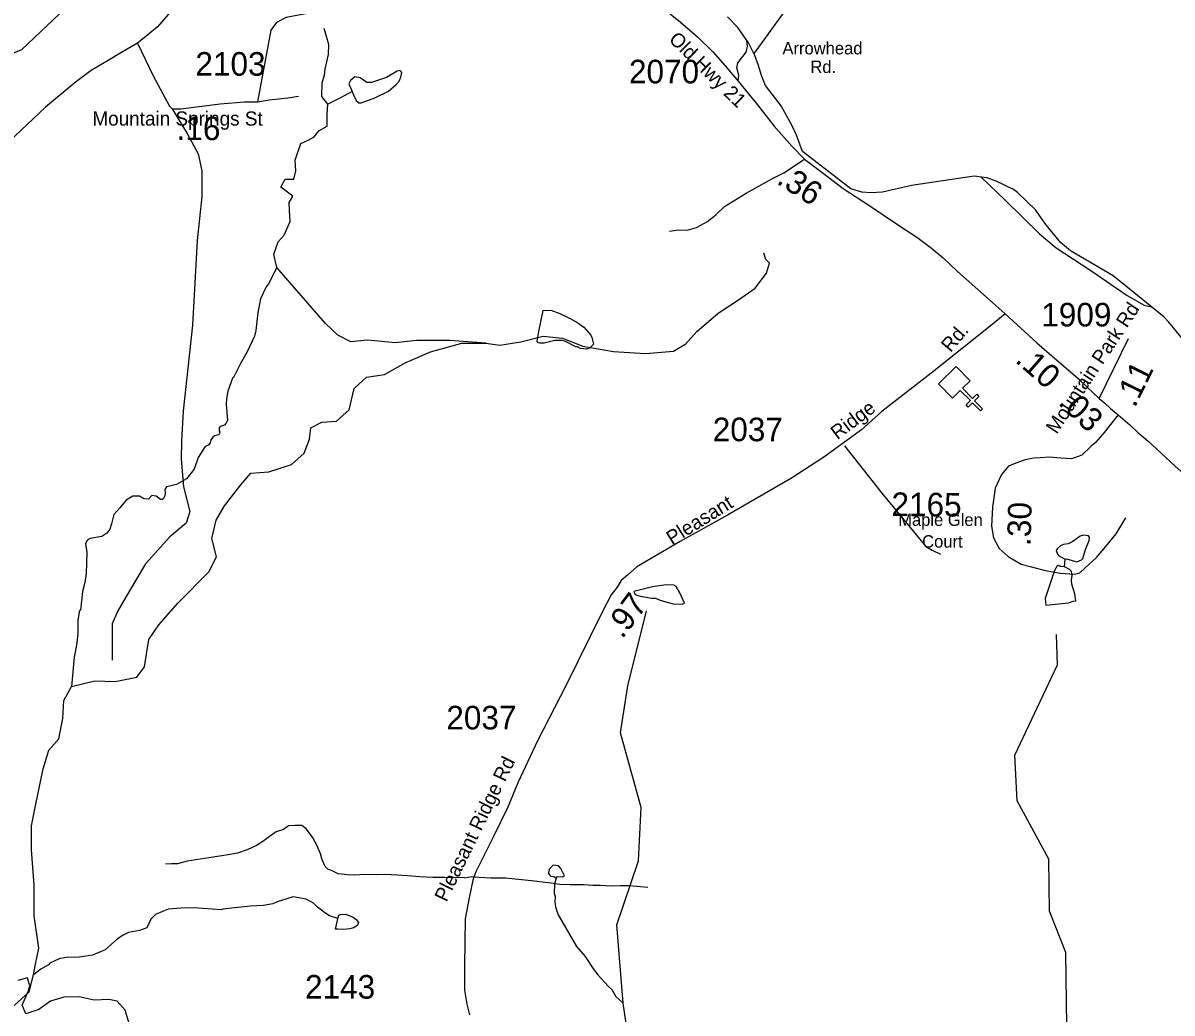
# Model space of a CAD drawing. Extents: x 1248224 to 1454986, y 825081 to 985870.
# Drawn here: x 1441138 to 1447230, y 941854 to 947102 of the extents above; entities that cross this region are included whole.
import ezdxf

# ---------------------------------------------------------------- set-up
doc = ezdxf.new("R2010")
doc.units = 0
for name, color, linetype in [('Exist Boundary Political CountyLine', 7, 'Continuous'), ('Exist Cultural Church CELL', 7, 'Continuous'), ('Exist Hydrographic Misc Water Feature', 7, 'Continuous'), ('Exist Road Non-System Type 51', 7, 'Continuous'), ('Exist Road Secondary Mileage Hundredths English Label', 7, 'Continuous'), ('Exist Road Secondary Type 51 Attributed', 7, 'Continuous'), ('Exist Road Secondary Type 51 Label', 7, 'Continuous'), ('Exist Road Secondary Type 51 Number Label', 7, 'Continuous')]:
    doc.layers.add(name, color=color, linetype=linetype)

msp = doc.modelspace()

# ---------------------------------------------------------------- linework, layer by layer
at = {"layer": 'Exist Boundary Political CountyLine'}
msp.add_lwpolyline([(1447294.6, 945417), (1447212.6, 945516.5), (1447185.6, 945544.5), (1446917.6, 945762.3), (1446691.5, 945894.5), (1446638.5, 945939), (1446555.5, 946040.7), (1446507.5, 946108.7), (1446410.5, 946203.5), (1446388.5, 946218.7), (1446294.5, 946264.6), (1446247.5, 946280.2), (1446180.5, 946289.9), (1445848.5, 946240.6), (1445694.5, 946205.5), (1445633.5, 946200.7), (1445585.5, 946205.1), (1445526.5, 946223), (1445270.5, 946420.8), (1445238.5, 946507.2), (1445216.5, 946556.1), (1445157.5, 946662.2), (1445074.5, 946770.2), (1445052.5, 946823.1), (1445036.5, 946875.8), (1445017.5, 946929.8), (1444983.5, 946997.3), (1444927.5, 947077.5), (1444872.5, 947133.9)], dxfattribs=at)
at = {"layer": 'Exist Cultural Church CELL'}
msp.add_lwpolyline([(1446159.2, 945205.5), (1446118.7, 945165.5), (1446172.1, 945111.2), (1446194.9, 945133.6), (1446206.1, 945122.2), (1446183.3, 945099.8), (1446225.4, 945056.9), (1446214, 945045.7), (1446171.8, 945088.6), (1446149, 945066.1), (1446137.8, 945077.5), (1446160.6, 945099.9), (1446107.3, 945154.2), (1446066.1, 945113.9), (1445991.4, 945189.8), (1446084.6, 945281.4)], close=True, dxfattribs=at)
at = {"layer": 'Exist Hydrographic Misc Water Feature'}
msp.add_line((1446659.7, 944218.4), (1446662.6, 944259.8), dxfattribs=at)
for points in [[(1437183.4, 945820.4), (1437331.4, 945741.8), (1437462.4, 945614.4), (1437611.4, 945568.7), (1437811.4, 945564.7), (1438217.5, 945408.7), (1438322.2, 945467.1), (1438460.5, 945469.5), (1438665.4, 945731.4), (1439011.4, 945924.6), (1439174.9, 946077.6), (1439221.4, 946022.1), (1439369.5, 945927.2), (1439536.5, 945940.3), (1440275.5, 946201.2), (1440385.5, 946264.6), (1440607.5, 946519.5), (1440770.5, 946785.3), (1440897.5, 946864.9), (1441132.5, 946961.9), (1441362.5, 947180.6), (1441637.4, 947624.7)], [(1443592.3, 945404), (1443400.1, 945418.8), (1443224, 945418.8), (1443113.3, 945406.2), (1442964.9, 945421.3), (1442876.9, 945411.2), (1442806.4, 945446.5), (1442741, 945509.4), (1442484.4, 945806), (1442468.1, 945875.8), (1442490.7, 945941.2), (1442523.4, 945976.5), (1442553.6, 946049.5), (1442551.1, 946107.4), (1442548.6, 946150.2), (1442568.7, 946182.9), (1442505.8, 946230.8), (1442528.4, 946273.6), (1442573.7, 946273.6), (1442583.8, 946318.9), (1442581.3, 946374.3), (1442611.5, 946462.4), (1442654.2, 946482.5), (1442681.9, 946497.6), (1442707.1, 946530.4), (1442749.8, 946555.5), (1442749.8, 946618.5), (1442754.3, 946671.5), (1442722.1, 946712.6), (1442724.6, 946785.6), (1442737.1, 946825.8), (1442739.7, 946856.1), (1442757.3, 946934.1), (1442759.8, 946987), (1442734.6, 947072.6)], [(1442882.7, 946739.1), (1442888.3, 946725.1), (1442903.7, 946690.9), (1442917.6, 946678.6), (1442931.5, 946678.4), (1443004, 946705), (1443076.6, 946739.8), (1443117.2, 946775), (1443131.5, 946792.8), (1443141.9, 946814.6), (1443146.3, 946838.5), (1443140.5, 946846.6), (1443133.8, 946849.5), (1443122.4, 946847), (1443065.8, 946812), (1442985.3, 946785.4), (1442961.3, 946785.8), (1442925.8, 946810.5), (1442897.9, 946817.1), (1442873.6, 946797.5), (1442865.3, 946779.6), (1442882.7, 946739.1)], [(1442882.7, 946739.1), (1442824, 946706.4), (1442754.3, 946671.5)], [(1443592.3, 945404), (1443666.6, 945393.2), (1443777.3, 945410.9), (1443895.5, 945441.1), (1443998.6, 945431), (1444106.8, 945388.2), (1444267.8, 945360.5), (1444438.9, 945350.4), (1444587.3, 945363), (1444652.7, 945400.8), (1444710.6, 945466.2), (1444823.8, 945564.4), (1444932, 945634.9), (1445020, 945695.3), (1445080.4, 945775.9), (1445095.5, 945828.8), (1445075.4, 945848.9), (1445065.3, 945881.6)], [(1442484.4, 945806), (1442438.9, 945718.7), (1442426.7, 945703), (1442397.6, 945639.5), (1442382.3, 945567.7), (1442372.6, 945471.8), (1442366.1, 945441.9), (1442326.3, 945359.1), (1442288.9, 945292.6), (1442254.3, 945221.9), (1442248.8, 945218.7), (1442223.1, 945150.4), (1442216.4, 945110.4), (1442215.9, 945080.5), (1442222.3, 944994.3), (1442214.1, 944978.5), (1442205.9, 944970.6), (1442183.8, 944963), (1442177.6, 944955.1), (1442177.4, 944939.1), (1442181.3, 944933.1), (1442177, 944919.1), (1442155, 944913.5), (1442146.9, 944907.6), (1442134.6, 944891.9), (1442130.3, 944876), (1442124.2, 944868.1), (1442118.1, 944862.1), (1442103.9, 944856.4), (1442066, 944798.8), (1442045.9, 944737.3), (1442005, 944686.1), (1441952.5, 944655), (1441898.3, 944644), (1441890, 944628.2), (1441891.8, 944612.1), (1441889.4, 944596.2), (1441883.2, 944582.2), (1441875.1, 944576.4), (1441867.1, 944576.6), (1441843.4, 944593), (1441821.5, 944597.4), (1441803.1, 944577.7), (1441779.2, 944580.2), (1441755.4, 944594.5), (1441719.4, 944593.2), (1441685, 944571.9), (1441651.7, 944532.5), (1441619.4, 944495.9), (1441607.9, 944447.1), (1441598.2, 944419.4), (1441583.2, 944398.5), (1441556.4, 944380.5), (1441494, 944369.7), (1441478, 944359.3), (1441469.1, 944343.6), (1441476.3, 944295.5), (1441472.4, 944183.5), (1441465.5, 944135.6), (1441452.7, 944087.8), (1441442.9, 943989.9), (1441437, 943988), (1441428.1, 943936.2), (1441427.9, 943863.4), (1441421.7, 943804.2), (1441408.7, 943740.4), (1441395.1, 943584.1)], [(1443872.9, 945466.3), (1443895.5, 945578.1), (1443936.5, 945579.5), (1443984.1, 945562.6), (1444039.7, 945535.6), (1444079.3, 945512.9), (1444110.9, 945490.3), (1444148.2, 945447.5), (1444153.9, 945435.4), (1444161.9, 945400.2)], [(1444161.9, 945400.2), (1444140.9, 945377.6), (1444124.8, 945372), (1444092.9, 945376.5), (1444077, 945384.8), (1444069, 945385), (1444013.6, 945414), (1443997.7, 945418.3), (1443957.7, 945419), (1443901.4, 945404.1), (1443877.4, 945404.5), (1443869.4, 945406.6), (1443863.6, 945412.7), (1443872.9, 945466.3)], [(1441090.8, 941894.2), (1441171.3, 941967.2), (1441193.3, 942057.4), (1441204, 942113.2), (1441221.7, 942198.8), (1441196.5, 942370), (1441196.5, 942531.1), (1441183.9, 942719.9), (1441183.9, 942845.8), (1441206.6, 942961.6), (1441244.2, 943148.5), (1441274.4, 943246.7), (1441327.2, 943307.1), (1441349.8, 943415.4), (1441354.9, 943511.1), (1441395.1, 943584.1), (1441518.4, 943614.3), (1441626.6, 943611.8), (1441742.3, 943634.4), (1441782.5, 943689.8), (1441805.2, 943833.3), (1441858, 943911.4), (1441958.7, 944027.2), (1442123.8, 944192.2), (1442164.1, 944272.8), (1442138.9, 944368.5), (1442161.6, 944466.7), (1442206.8, 944542.2), (1442292.4, 944653), (1442345.2, 944715.9), (1442440.8, 944723.4), (1442560.8, 944762), (1442628.8, 944822.5), (1442656.4, 944895.5), (1442664, 944955.9), (1442721.8, 944986.1), (1442799.8, 944991.1), (1442867.8, 945051.6), (1442892.9, 945164.8), (1442958.3, 945225.3), (1443053.9, 945237.9), (1443164.6, 945300.8), (1443298, 945358.7), (1443464, 945404), (1443592.3, 945404)], [(1446662.6, 944259.8), (1446669.5, 944261.1), (1446725.3, 944246.1), (1446749.5, 944255.7), (1446757.6, 944263.5), (1446770.4, 944311.3), (1446791.2, 944358.9), (1446791.5, 944374.9), (1446787.6, 944383), (1446759.7, 944387.5), (1446743.6, 944381.9), (1446703.1, 944352.6), (1446678.9, 944341), (1446654.8, 944337.4), (1446638.7, 944329.7), (1446622.4, 944316), (1446616.3, 944306.1), (1446621.9, 944286), (1446629.8, 944277.8), (1446662.6, 944259.8)], [(1446659.7, 944218.4), (1446636.8, 944221.6), (1446628.9, 944225.8), (1446620.9, 944224), (1446606.5, 944200.2), (1446557.9, 944051), (1446560.6, 944015.6)], [(1446560.6, 944015.6), (1446681.5, 944028.8), (1446705.6, 944036.4), (1446719.6, 944039.2), (1446717.9, 944050.1), (1446714.3, 944076.2), (1446699.2, 944126.5), (1446697.6, 944148.5), (1446700, 944172.5), (1446696.4, 944194.6), (1446684.6, 944206.8), (1446659.7, 944218.4)], [(1444469.3, 944052.9), (1444490, 944052.6), (1444521.8, 944040.1), (1444585.5, 944022.8), (1444633.4, 944022), (1444645.6, 944025.8), (1444637.7, 944041.9), (1444620.5, 944082.2), (1444601, 944114.6), (1444589.1, 944122.8), (1444547.2, 944123.6), (1444475, 944112.9), (1444376.6, 944087.9), (1444383, 944073), (1444402.2, 944066.2), (1444469.3, 944052.9)], [(1445789.6, 938637.5), (1445757.5, 938674.2), (1445718.6, 938806.4), (1445579.6, 938976.7), (1445307.6, 939106.9), (1445201.5, 939233.8), (1445129.6, 939419.1), (1444911.6, 939741.9), (1444807.5, 940016.5), (1444666.6, 940879.4), (1444646.6, 941145.8), (1444584.5, 941357.1), (1444341.6, 941762.6), (1444320.7, 941906.4), (1444286.5, 942321.9), (1444401.5, 942660.9), (1444414.6, 942943), (1444305.6, 943339.1), (1444344.5, 943588), (1444443.6, 943986.4)], [(1446425.6, 940862.3), (1446605.5, 941132.6), (1446677.6, 941397.1), (1446667.6, 942175.3), (1446580.5, 942393.7), (1446577.5, 942669.5), (1446408.6, 942978.3), (1446396.6, 943221.5), (1446622.6, 943699.5), (1446617.5, 943860.5)], [(1443964.3, 942569.3), (1443972.5, 942577.2), (1443996.4, 942576.8), (1444008.6, 942581.4), (1444002.7, 942592.7), (1443989.2, 942620.9), (1443977.4, 942635.2), (1443949.5, 942637.6), (1443927.1, 942616.1), (1443924.7, 942594), (1443928.6, 942586), (1443936.5, 942579.9), (1443952.5, 942577.5), (1443964.3, 942569.3)], [(1443964.3, 942569.3), (1443955.7, 942537.4), (1443954.9, 942489.5), (1443958.6, 942473.4), (1443958.1, 942441.4), (1443961.7, 942417.3), (1443974.9, 942375), (1444072.3, 942207.5), (1444118.5, 942153.7), (1444165.8, 942081.4), (1444187.4, 942055.1), (1444240.4, 941996), (1444260, 941979.6), (1444281.4, 941941.3), (1444320.7, 941906.4)], [(1442806.7, 942355.6), (1442763.3, 942369.6), (1442743.7, 942381.9), (1442699.2, 942415.8), (1442678.1, 942436.7), (1442638.4, 942457.4), (1442570.6, 942470.6), (1442486.1, 942444.1), (1442461.9, 942432.6), (1442413.8, 942423.4), (1442341.8, 942420.8), (1442197.5, 942405.4), (1442189.4, 942401.5), (1442046, 942412.5), (1441973.9, 942410.5), (1441907.5, 942404.6), (1441840.9, 942375.8), (1441830.9, 942368), (1441816.5, 942352.3), (1441793.8, 942306.7), (1441755.5, 942291.3), (1441697.3, 942280.4), (1441669.1, 942266.9), (1441638.8, 942247.4), (1441573.8, 942188.5), (1441506.4, 942161.1), (1441437.1, 942151), (1441367.1, 942148.3), (1441328.9, 942141), (1441280.5, 942117.8), (1441272.4, 942110), (1441232, 942086.7), (1441193.3, 942057.4)], [(1442806.7, 942355.6), (1442812.9, 942372.2), (1442818.9, 942376.1), (1442849, 942377.5), (1442888.8, 942362.7), (1442904.5, 942350.4), (1442916.2, 942334.2), (1442912, 942320.3), (1442891.7, 942306.7), (1442871.6, 942301), (1442839.6, 942297.6), (1442807.7, 942298.2), (1442795.1, 942298.1), (1442800.1, 942322.3), (1442806.7, 942355.6)]]:
    msp.add_lwpolyline(points, dxfattribs=at)
at = {"layer": 'Exist Road Non-System Type 51'}
for points in [[(1442963.6, 947786.9), (1442993.7, 947754.5), (1443097.3, 947475.6), (1443124.9, 947358.1), (1443127.2, 947302.7), (1443104.2, 947268.2), (1443025.9, 947235.9), (1442880.8, 947196.7), (1442533, 947129.9), (1442482.4, 947104.5), (1442452.4, 947063), (1442381.9, 946684.3)], [(1442381.9, 946684.3), (1442443.6, 946694.9), (1442541.6, 946704.7), (1442597.9, 946714.5)], [(1441929.2, 946646.5), (1442007.5, 946515.9), (1442066.3, 946408.1), (1442085.9, 946317.3), (1442085.9, 946182.5), (1442061.4, 945949.6), (1442036.9, 945500.9), (1441987.9, 945043.6), (1441978.1, 944886.7), (1441975.9, 944789.7), (1441988.1, 944642.5), (1442022.4, 944512.6), (1442002.8, 944451.3), (1441917.1, 944377.7), (1441787.2, 944235.5), (1441684.3, 944061.4), (1441638.1, 943981.6), (1441611.2, 943917.8), (1441611.2, 943824.7), (1441611.2, 943724.1)], [(1444565.7, 945998.6), (1444612.3, 946005.9), (1444658.8, 946003.5), (1444707.8, 946018.2), (1444766.6, 946050.1), (1444810.7, 946084.4), (1444857.3, 946128.5), (1444972.5, 946199.6), (1445112.1, 946278.1), (1445170.9, 946307.5), (1445281.6, 946379)], [(1446218.7, 946284.4), (1446346, 946162.3), (1446526.5, 945985), (1446614.7, 945910.6), (1446799, 945789.2), (1446991.7, 945657.6), (1447081.4, 945606.4), (1447121.5, 945596.6)], [(1445493.7, 944860.9), (1445691.7, 944609.6), (1445924.4, 944326.1), (1445958.9, 944307.7), (1446002.7, 944287)], [(1443478.6, 942570), (1443374.5, 942571.9), (1443310.4, 942573.2), (1443242.6, 942576.6), (1443176.6, 942581.9), (1443122.5, 942584.8), (1443058.5, 942588.2), (1443012.5, 942587), (1442950.5, 942588.3), (1442896.4, 942585.4), (1442856.4, 942586.2), (1442808.4, 942592.9), (1442780.8, 942605.4), (1442754.9, 942615.9), (1442739.3, 942630.4), (1442724.1, 942666.6), (1442714.6, 942698.9), (1442695.4, 942743.3), (1442672.4, 942785.9), (1442639.2, 942830.6), (1442615.6, 942848.9), (1442581.6, 942847.7), (1442545.5, 942846.4), (1442519, 942826.9), (1442480.9, 942815.5), (1442438.1, 942784.4), (1442409.7, 942762.8), (1442375.2, 942741.5), (1442326.7, 942718.5), (1442274.4, 942701.5), (1442226.2, 942692.5), (1442123.7, 942676.3), (1442077.6, 942669.2), (1442009.2, 942658.7), (1441957, 942645.8), (1441925, 942644.5), (1441892.9, 942643)], [(1443478.6, 942570), (1443516.7, 942577.3), (1443556.6, 942574.4), (1443620.7, 942571.2), (1443696.7, 942571.6), (1443764.5, 942564.4), (1443834.5, 942557.1), (1443936.3, 942544.8), (1443982.2, 942538), (1444038.4, 942534.9), (1444110.2, 942535.6), (1444158.4, 942532.7), (1444198.4, 942531.9), (1444258.3, 942528.7), (1444306.3, 942529.7), (1444352.6, 942530.8), (1444450.4, 942521)], [(1442248.4, 941499.6), (1442187.4, 941537.6), (1442028.9, 941615.7), (1441850.3, 941701.3), (1441742.1, 941754.2), (1441706.9, 941781.9), (1441679.2, 941870), (1441636.5, 941917.8), (1441593.7, 941925.4), (1441515.7, 941922.8), (1441435.2, 941940.5), (1441354.7, 941937.9), (1441284.2, 941917.8), (1441221.4, 941872.5), (1441153.4, 941849.8), (1441133.3, 941895.1), (1441166, 941968.2), (1441173.6, 941998.4), (1441161, 942041.2), (1441110.7, 942026.1)]]:
    msp.add_lwpolyline(points, dxfattribs=at)
at = {"layer": 'Exist Road Secondary Type 51 Attributed'}
for points in [[(1443070.6, 947942.5), (1443356.9, 947838.2), (1443631.3, 947736.5), (1443936.9, 947610.3), (1444064.9, 947540.3), (1444151.5, 947486.7), (1444301.9, 947370.5), (1444515.6, 947193.6), (1444522.7, 947187.5), (1444624, 947105.6), (1444713.4, 947028.6), (1444794.5, 946949.5), (1444861, 946874.7), (1444928.9, 946793)], [(1441930.4, 947173.5), (1441851.2, 947081.6), (1441799, 947038.8), (1441744.8, 946994)], [(1441744.8, 946994), (1441657, 946943.3), (1441589.9, 946903), (1441499.1, 946849.4), (1441414.7, 946786.1), (1441256.8, 946654.9), (1441063.2, 946471.6), (1440858.5, 946304.4), (1440603.8, 946077.9), (1440469.8, 945958.7), (1440410.2, 945908), (1440356.6, 945854.3), (1440284, 945780.8), (1440251.2, 945740.5), (1440218.5, 945695.8), (1440194.7, 945649.6), (1440147, 945564.6), (1439959.6, 945191.6), (1439880.7, 945023.2), (1439788.4, 944842.9), (1439700.5, 944681.9), (1439648.8, 944607.3)], [(1441744.8, 946994), (1441827.9, 946820.9), (1441915, 946660.8), (1441929.2, 946646.5), (1441975.1, 946646.5), (1442182.6, 946673.5), (1442312.5, 946683), (1442381.9, 946684.3)], [(1444928.9, 946793), (1444933.7, 946824.7), (1444923.3, 946864.2), (1444927.5, 946891.3), (1444954.5, 946924.6), (1444971.2, 946947.5), (1444979.5, 946976.6), (1444976, 947008.1)], [(1444928.9, 946793), (1444968.3, 946744.9), (1445025.1, 946677.5), (1445120.2, 946554), (1445214.3, 946449.3), (1445281.6, 946379), (1445365.3, 946316.2), (1445486.1, 946223.9), (1445622.1, 946135.6), (1445774.2, 946034.4), (1445877.4, 945965.6), (1445955.1, 945908.8), (1446016.4, 945856.4), (1446092.6, 945784.6), (1446246.5, 945648.5), (1446344.9, 945559.6)], [(1446344.9, 945559.6), (1446265, 945495.4), (1445969, 945257.6), (1445691, 945042.2), (1445583.8, 944945.5), (1445383.5, 944800.4), (1445211.6, 944689.7), (1444872.8, 944492.9), (1444621.7, 944353.8), (1444392.1, 944219.8), (1444342.8, 944174.9), (1444309.9, 944146.5), (1444287.5, 944112.1), (1444256.1, 944070.2), (1444208.3, 943978.9), (1444016, 943587.8), (1443865.2, 943297.1), (1443762, 943074.2), (1443708.5, 942944.7), (1443632.3, 942789.1), (1443536.9, 942598.3), (1443523.4, 942557.9), (1443504, 942465.2), (1443481.6, 942353), (1443478.6, 942105.3), (1443478.6, 941976), (1443490.6, 941901.2), (1443505.5, 941844.4)], [(1446344.9, 945559.6), (1446513.7, 945407), (1446619.9, 945314.3), (1446740.2, 945209.6)], [(1446844.3, 945111.7), (1446999, 945430)], [(1446740.2, 945209.6), (1446745.4, 945205.1), (1446844.3, 945111.7)], [(1446844.3, 945111.7), (1446872, 945088), (1446904.4, 945058.7), (1446944.9, 945024.4)], [(1446944.9, 945024.4), (1446863, 944921.7), (1446824, 944878.9), (1446798.8, 944856.3), (1446751.1, 944811), (1446713.6, 944796.4), (1446696, 944791.7), (1446640.5, 944794.7), (1446577.6, 944799.7), (1446531.1, 944797.2), (1446495.9, 944795.9), (1446450.7, 944787.1), (1446401.6, 944769.5), (1446362.7, 944753.2), (1446325, 944707.9), (1446292.4, 944636.8), (1446278.6, 944536.2), (1446273.5, 944435.6), (1446283.6, 944372.7), (1446313.8, 944316.1), (1446360.3, 944274.6), (1446429.4, 944233.1), (1446484.7, 944219.2), (1446556.4, 944200.4), (1446637.8, 944185.6), (1446712, 944180.5), (1446740.9, 944188.1), (1446768.5, 944213.2), (1446828.9, 944268.6), (1446879.1, 944326.4), (1446934.4, 944394.4), (1446984.7, 944478.6)], [(1446944.9, 945024.4), (1447006.1, 944972.5), (1447048.4, 944931.7), (1447101.5, 944886.6), (1447172.3, 944822), (1447246.9, 944752.6), (1447324.7, 944683.2), (1447390.2, 944627.9), (1447459.4, 944567.2), (1447574, 944468.9), (1447632.1, 944426.3), (1447683.3, 944381.2), (1447733.6, 944337.8), (1448145.5, 944038.2), (1448444.5, 943787.6), (1448547.6, 943665.4), (1449022.1, 943239.6), (1449274.5, 943037.7), (1449495.6, 942929.5)]]:
    msp.add_lwpolyline(points, dxfattribs=at)
at = {"layer": 'Exist Road Secondary Type 51 Number Label'}
msp.add_line((1445015.4, 946941.6), (1445442.5, 947532.1), dxfattribs=at)

# ---------------------------------------------------------------- texts
at = {"layer": 'Exist Road Secondary Mileage Hundredths English Label'}
msp.add_text('.16', height=125, dxfattribs=at).set_placement((1441952.2, 946480.6))
for s, rotation, p in [('.36', 327.02236, (1445127.8, 946254.6)), ('.10', 318.84902, (1446392.9, 945308)), ('.11', 63.83193, (1447032.5, 945059)), ('.03', 316.64262, (1446621.1, 945084.7)), ('.30', 88.42561, (1446479.8, 944328.9)), ('.97', 53.15165, (1444315.2, 943833.2))]:
    msp.add_text(s, height=125, rotation=rotation, dxfattribs=at).set_placement(p)
at = {"layer": 'Exist Road Secondary Type 51 Label'}
for s, rotation, p in [('Old Hwy 21', 315.53766, (1444557.4, 947009.6)), ('Mountain Park Rd', 56.50617, (1446618, 944918.8)), ('Rd.', 49.78531, (1446055.8, 945351.5)), ('Ridge', 36.89234, (1445455.4, 944889.7)), ('Pleasant', 31.88626, (1444578.4, 944332.6)), ('Pleasant Ridge Rd', 64.01567, (1443383.2, 942438.4))]:
    msp.add_text(s, height=75, rotation=rotation, dxfattribs=at).set_placement(p)
for s, height, p in [('Arrowhead', 65.62, (1445164.4, 946935.3)), ('Rd.', 65.62, (1445312.4, 946836.8)), ('Mountain Springs St', 75, (1441505.8, 946557.8)), ('Maple Glen ', 65.617, (1445777.9, 944436.1)), ('Court', 65.62, (1445905.1, 944321.2))]:
    msp.add_text(s, height=height, dxfattribs=at).set_placement(p)
at = {"layer": 'Exist Road Secondary Type 51 Number Label'}
for s, p in [('2103', (1442052.1, 946822.3)), ('2070', (1444350.6, 946781.6)), ('1909', (1446536.6, 945493.1)), ('2037', (1444794.8, 944884.9)), ('2037', (1443382.3, 943357.5)), ('2143', (1442633.2, 941930.6))]:
    msp.add_text(s, height=125, dxfattribs=at).set_placement(p)
msp.add_text('2165', height=125, rotation=359.48425, dxfattribs=at).set_placement((1445741.9, 944488.7))

doc.saveas('drawing.dxf')
